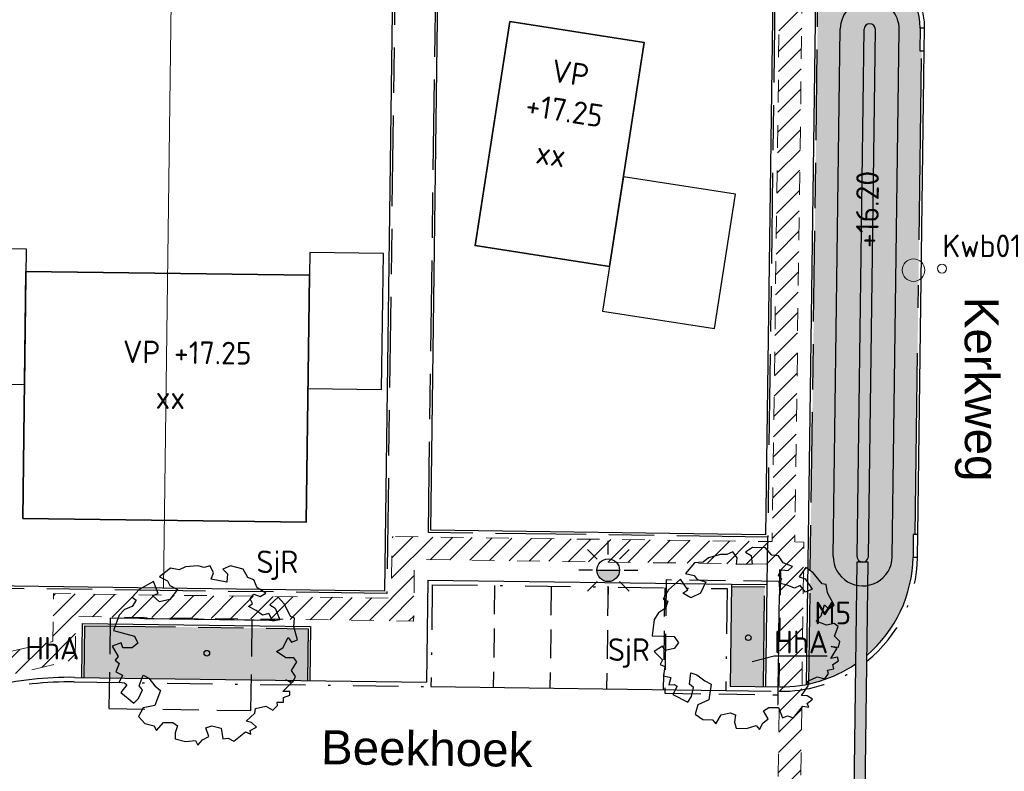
# Model space of a CAD drawing. Header units: metres. Extents: x 174282 to 175177, y 462028 to 462851.
# Tile 619 of 636: x 174560 to 174604, y 462587 to 462620. Entities that reach past the tile are written whole.
import ezdxf
from ezdxf.enums import TextEntityAlignment as Align

# ---------------------------------------------------------------- set-up
doc = ezdxf.new("R2010")
doc.units = ezdxf.units.M
for name, pattern in [('HIDDEN2', [4.762499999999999, 3.175, -1.5875]), ('HIDDENX2', [0.75, 0.5, -0.25]), ('NLCS-HIDDEN', [4, 2, -2]), ('VH-GELEIDEBAND_50X200', [8, 4, -2, 0, -2]), ('VH-OPSLUITBAND_100X200', [16, 8, -2, 4, -2]), ('VH-OPSLUITBAND_120X250', [26, 16, -4, 2, -4])]:
    doc.linetypes.add(name, pattern=pattern)
for name, color, linetype, lineweight in [('B-ME-WH-PEILBUIS-G', 8, 'Continuous', 20), ('B-WE-MO-BODEM_BOORPROFIEL-G', 8, 'Continuous', 20), ('B-WE-OG-STRAATNAAM-T30', 8, 'Continuous', 20), ('N-PV-KG-GRENS_PERCEEL-G', 1, 'Continuous', 20), ('N-PV-KG-GRENS_UITGEEFBAAR-GEBIED-G', 170, 'Continuous', 30), ('N-WE-GR-PLANTVAK-V', 86, 'Continuous', 25), ('N-WE-GR-SOORTNAAM-BOOM-T20', 90, 'Continuous', 25), ('N-WE-GR-SOORTNAAM-GRAS-T20', 90, 'Continuous', 25), ('N-WE-GR-SOORTNAAM-PLANTVAK-T20', 90, 'Continuous', 25), ('N-WE-GR-WORTELDOEK-G', 147, 'HIDDENX2', 25), ('N-WE-GW-GROEIPLAATSVERBETERING_BOMENGRANULAAT-LAVA-G', 97, 'HIDDEN2', 25), ('N-WE-IE-MEUBILAIR_WEGMEUBILAIR-LICHTMAST-PAALTOP-6.00-S', 5, 'Continuous', 25), ('N-WE-KL-TRACE_WENSTRACE-A', 1, 'Continuous', 20), ('N-WE-KL-TRACE_WENSTRACE-G', 7, 'NLCS-HIDDEN', 20), ('N-WE-OG-BEBOUWING_GARAGE-G', 142, 'Continuous', 25), ('N-WE-OG-BEBOUWING_WONINGBOUW-G', 7, 'Continuous', 35), ('N-WE-OG-BEBOUWING_WONINGBOUW_HUISNUMMER-T20', 7, 'Continuous', 25), ('N-WE-OG-BEBOUWING_WONINGBOUW_VLOERPEIL-T20', 7, 'Continuous', 25), ('N-WE-OG-STRAATNAAM-T30', 7, 'Continuous', 30), ('N-WE-VH-KANTOPSLUITING_ACHTERKANTBAND-G', 50, 'Continuous', 25), ('N-WE-VH-KANTOPSLUITING_EINDVERLOOPBAND_50-200X200-G', 13, 'Continuous', 25), ('N-WE-VH-KANTOPSLUITING_GELEIDEBAND_50-200X200-G', 210, 'VH-GELEIDEBAND_50X200', 25), ('N-WE-VH-KANTOPSLUITING_OPSLUITBAND_100X200-G', 152, 'VH-OPSLUITBAND_100X200', 25), ('N-WE-VH-KANTOPSLUITING_OPSLUITBAND_120X250-G', 152, 'VH-OPSLUITBAND_120X250', 25), ('N-WE-VH-VERHARDING_BETONSTRAATSTEEN_MARKERINGSSTEEN-G', 50, 'HIDDEN2', 25), ('N-WE-WH-HWA_GOOT_ROOSTERGOOT-G', 150, 'Continuous', 25), ('N-WE-WH-NAP-T20', 50, 'Continuous', 20), ('N-WE-WH-WATERGANG_BODEM-G', 92, 'Continuous', 25), ('N-WE-WH-WATERGANG_BODEM-V', 163, 'Continuous', 25), ('N-WE-WH-WATERGANG_INSTEEK-G', 50, 'Continuous', 25), ('N-WE-WH-WATERGANG_TALUD-V', 95, 'Continuous', 25)]:
    doc.layers.add(name, color=color, linetype=linetype, lineweight=lineweight)
doc.layers.add('N-WE-GR-BOOM-2E-GROOTTE-S', color=7, linetype='Continuous', lineweight=25, true_color=0x00cc00)
doc.layers.add('N-WE-GR-GRAS_BERM-NECTAR-ONDER-MAAIMES-V', color=7, linetype='Continuous', lineweight=25, true_color=0xc4ff8a)
doc.layers.add('N-WE-VH-MATERIAALGRENS-G', color=7, linetype='Continuous')
doc.layers.add('N-WE-WH-HWA_GOOT_ROOSTERGOOT-V', color=141, linetype='Continuous')
doc.styles.add('NLCS-ISO-M500-T20', font='NLCS-ISO.ttf', dxfattribs={"height": 1})
doc.styles.add('NLCS-ISO-M500-T30', font='NLCS-ISO.ttf', dxfattribs={"height": 1.5})

# ---------------------------------------------------------------- blocks, each defined once
blk = doc.blocks.new('SGR-BOOM_2EGROOTTE')
at = {"linetype": 'Continuous', "flags": 128}
blk.add_lwpolyline([(2.215013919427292, 2.88988874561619), (2.077170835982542, 3.233869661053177), (1.803764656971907, 3.336936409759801), (1.596449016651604, 3.714527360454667), (1.04515926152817, 3.852310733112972), (0.702298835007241, 3.714467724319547), (0.9096030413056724, 3.508311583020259), (0.873772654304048, 3.129583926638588), (0.1869037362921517, 3.26735825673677), (0.288849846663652, 3.543005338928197), (0.1510090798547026, 3.85225109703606), (-0.1235061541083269, 3.783882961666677), (-0.3991509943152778, 3.85221440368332), (-0.948188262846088, 3.817442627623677), (-1.223819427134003, 3.680724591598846), (-1.602549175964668, 3.747928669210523), (-2.084334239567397, 3.370291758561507), (-1.740332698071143, 3.198879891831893), (-1.637233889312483, 2.991596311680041), (-1.293232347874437, 2.820184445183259), (-1.637192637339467, 2.373086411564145), (-2.084260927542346, 2.271092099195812), (-2.393534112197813, 2.544470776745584), (-2.15066278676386, 2.640900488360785), (-2.358840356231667, 3.165223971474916), (-2.97844772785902, 2.82007204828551), (-3.287679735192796, 2.47606131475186), (-3.11511524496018, 2.338252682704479), (-3.287652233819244, 2.06372138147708), (-3.632753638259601, 1.92587822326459), (-3.872522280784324, 1.686077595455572), (-4.113381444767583, 0.9969608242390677), (-3.185600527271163, 0.7561175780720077), (-3.047759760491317, 0.4468718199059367), (-3.287530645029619, 0.2406858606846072), (-3.69987057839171, 0.2406583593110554), (-3.778537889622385, 0.4561493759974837), (-4.181685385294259, 0.3089760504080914), (-3.906015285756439, -0.1380806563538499), (-4.043823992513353, -0.3095246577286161), (-3.872379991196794, -0.4473333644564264), (-4.010174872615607, -0.8260678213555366), (-3.721079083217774, -0.9705916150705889), (-3.872324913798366, -1.273133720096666), (-3.63253803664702, -1.306732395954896), (-3.524403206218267, -1.401613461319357), (-3.792288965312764, -1.729721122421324), (-3.219017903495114, -2.201975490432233), (-3.011741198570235, -1.99579169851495), (-2.840331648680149, -1.617054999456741), (-2.978163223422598, -1.445629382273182), (-2.806760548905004, -0.963807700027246), (-2.56472574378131, -1.101611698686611), (-2.28906251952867, -1.445583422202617), (-2.049264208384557, -1.650616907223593), (-2.289005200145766, -2.304998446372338), (-2.80666429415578, -2.406997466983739), (-3.011688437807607, -2.786856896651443), (-2.736027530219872, -3.09609346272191), (-2.324801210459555, -3.199151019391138), (-2.273251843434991, -3.30223256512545), (-2.221702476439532, -3.405314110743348), (-1.91134998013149, -3.061303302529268), (-1.499010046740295, -3.061275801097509), (-1.292830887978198, -3.199082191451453), (-1.394774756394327, -3.508343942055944), (-1.394756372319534, -3.783984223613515), (-0.9476743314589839, -3.888159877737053), (-0.5006016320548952, -3.852274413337), (-0.3986233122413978, -4.059558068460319), (-0.1913489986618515, -3.817518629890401), (0.08316167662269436, -3.680800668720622), (-0.04827893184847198, -3.289392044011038), (0.2209496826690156, -3.198981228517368), (0.6344170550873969, -3.303159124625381), (0.7027989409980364, -3.783844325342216), (0.9437016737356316, -3.747972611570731), (1.183495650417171, -3.888017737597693), (1.70001348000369, -3.474522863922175), (1.94204589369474, -3.576471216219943), (1.906178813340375, -3.405038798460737), (2.18180990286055, -3.267200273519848), (1.975626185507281, -3.061044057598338), (1.734716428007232, -2.991589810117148), (2.113418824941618, -2.648694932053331), (2.147019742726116, -2.442522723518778), (2.594087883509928, -2.338287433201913), (2.904474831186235, -2.510822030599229), (3.109510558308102, -2.304638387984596), (3.09551412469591, -2.161506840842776), (3.385141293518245, -2.16148752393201), (3.385127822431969, -1.959509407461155), (3.660761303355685, -1.857526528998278), (3.660749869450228, -1.686091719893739), (3.351494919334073, -1.686112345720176), (3.730194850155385, -1.306241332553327), (3.48928060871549, -1.169557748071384), (3.798542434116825, -1.272622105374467), (3.901611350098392, -1.03171010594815), (3.730158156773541, -0.7560812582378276), (3.969917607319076, -0.3784604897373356), (3.832086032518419, -0.2070348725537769), (3.489216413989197, -0.2070577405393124), (3.075737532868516, 0.06967545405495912), (3.351366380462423, 0.2411286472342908), (3.592241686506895, 0.68821980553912), (3.730075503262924, 0.483179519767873), (4.00346800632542, 0.5851622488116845), (3.831994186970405, 1.170046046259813), (3.86782457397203, 1.548773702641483), (3.694144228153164, 1.617111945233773), (3.418467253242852, 2.16725363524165), (3.143174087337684, 2.473426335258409), (2.769971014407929, 2.137863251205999), (3.007259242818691, 1.99579139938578), (3.213463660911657, 1.479259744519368), (2.904213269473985, 1.410889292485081), (2.731635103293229, 1.753747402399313), (2.455999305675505, 1.686499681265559), (2.18146576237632, 1.892651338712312), (1.837464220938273, 2.064063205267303), (2.008889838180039, 2.201894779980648), (1.905791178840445, 2.406937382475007), (2.077212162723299, 2.614239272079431), (2.352859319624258, 2.511172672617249), (2.593755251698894, 2.649008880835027)], close=True, dxfattribs=at)
at = {"linetype": 'Continuous'}
blk.add_circle((0, 0), 0.1231508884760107, dxfattribs=at)
blk = doc.blocks.new('lichtmast 5.00 m')
blk.add_hatch(color=256).paths.add_polyline_path([(-0.2500000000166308, 0, 1), (0.2500000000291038, 0)])
for p, q in [((-0.2474873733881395, 0.2474873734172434), (-0.4596194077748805, 0.4596194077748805)), ((0, 0.3499999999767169), (0, 0.6500000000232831)), ((0.2474873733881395, 0.247487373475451), (0.4596194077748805, 0.4596194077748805)), ((-0.3500000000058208, 0), (-0.6499999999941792, 0)), ((-0.2500000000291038, 0), (0.2500000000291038, 0)), ((0.3500000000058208, 0), (0.6499999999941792, 0)), ((-0.2474873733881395, -0.2474873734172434), (-0.4596194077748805, -0.4596194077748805)), ((0, -0.6500000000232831), (0, -0.3499999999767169)), ((0.2474873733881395, -0.247487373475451), (0.459619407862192, -0.4596194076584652))]:
    blk.add_line(p, q)
blk.add_circle((0, 0), 0.2500000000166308)

msp = doc.modelspace()

# ---------------------------------------------------------------- hatches: boundary and pattern name
at = {"layer": 'N-WE-GR-GRAS_BERM-NECTAR-ONDER-MAAIMES-V'}
h = msp.add_hatch(color=256, dxfattribs=at)
h.dxf.hatch_style = 1
h.paths.add_polyline_path([(174597.2831704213, 462595.3835136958, -0.3586034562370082), (174596.25029011, 462596.6731379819), (174596.5605709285, 462619.9339918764, -1), (174599.1603396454, 462619.8993130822), (174598.8500588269, 462596.6384591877, -0.3586081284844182), (174597.7831258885, 462595.3768405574), (174597.7420147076, 462592.2972323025, 0.2156339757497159), (174599.7699769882, 462596.6261882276), (174599.7833149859, 462597.6260992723), (174599.8633078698, 462597.6250322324), (174600.1480087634, 462618.9682333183), (174600.0680158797, 462618.9693003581), (174600.0813538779, 462619.9692114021, 0.3735653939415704), (174597.7113367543, 462622.773384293), (174595.6027405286, 462623.1008840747), (174595.1747899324, 462591.0299546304, 0.09756875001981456), (174597.2368104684, 462591.9107238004)])
at = {"layer": 'N-WE-GR-PLANTVAK-V'}
h = msp.add_hatch(color=256, dxfattribs=at)
h.dxf.hatch_style = 1
h.paths.add_polyline_path([(174593.2317679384, 462595.3132711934), (174591.7694723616, 462595.3327838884), (174591.7107851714, 462590.9331752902), (174593.1730601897, 462590.913669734)])
h = msp.add_hatch(color=256, dxfattribs=at)
h.dxf.hatch_style = 1
h.paths.add_polyline_path([(174573.0935970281, 462593.4649058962), (174563.2449689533, 462593.5962785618), (174563.2145157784, 462591.3132922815), (174573.0631438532, 462591.1819196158)])
at = {"layer": 'N-WE-KL-TRACE_WENSTRACE-A'}
h = msp.add_hatch(dxfattribs=at)
h.set_pattern_fill('AKL-WENSTRACE', color=256, scale=5, pattern_type=2)
h.set_pattern_definition([(45, (7009.968226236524, -5333.280170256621), (-0.4419417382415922, 0.4419417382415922), [])])
edge = h.paths.add_edge_path()
edge.add_line((174561.1605458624, 462532.0989702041), (174561.0658023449, 462524.9997435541))
edge.add_line((174561.0658023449, 462524.9997435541), (174533.2316158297, 462525.3712118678))
edge.add_line((174533.2316158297, 462525.3712118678), (174531.9525033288, 462540.8590575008))
edge.add_arc((174457.7047188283, 462534.7270267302), 74.50057251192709, 4.721271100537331, 10.37402687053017)
edge.add_line((174530.9874455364, 462548.1425875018), (174544.1329476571, 462551.271554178))
edge.add_line((174544.1329476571, 462551.271554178), (174535.9280328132, 462585.6910932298))
edge.add_line((174535.9280328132, 462585.6910932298), (174534.9558274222, 462585.456952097))
edge.add_line((174534.9558274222, 462585.456952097), (174542.9514576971, 462551.9153598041))
edge.add_line((174542.9514576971, 462551.9153598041), (174532.1318001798, 462549.3400037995))
edge.add_line((174532.1318001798, 462549.3400037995), (174514.6897295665, 462547.8994954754))
edge.add_line((174514.6897295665, 462547.8994954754), (174503.1916710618, 462543.9082026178))
edge.add_line((174503.1916710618, 462543.9082026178), (174492.5572720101, 462565.7406922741))
edge.add_line((174492.5572720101, 462565.7406922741), (174491.6423641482, 462565.3354025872))
edge.add_line((174491.6423641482, 462565.3354025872), (174502.6812554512, 462542.672487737))
edge.add_line((174502.6812554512, 462542.672487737), (174514.898133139, 462546.9133025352))
edge.add_line((174514.898133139, 462546.9133025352), (174529.9727263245, 462548.1582852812))
edge.add_arc((174457.7283650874, 462534.6297139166), 73.50013587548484, 4.721245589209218, 10.606441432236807, ccw=False)
edge.add_line((174530.9791102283, 462540.6793676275), (174532.8609677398, 462517.8933197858))
edge.add_line((174532.8609677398, 462517.8933197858), (174519.7026749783, 462516.8066007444))
edge.add_line((174519.7026749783, 462516.8066007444), (174520.5656463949, 462509.8115966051))
edge.add_line((174520.5656463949, 462509.8115966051), (174521.5581221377, 462509.9340380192))
edge.add_line((174521.5581221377, 462509.9340380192), (174520.8226348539, 462515.8956915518))
edge.add_line((174520.8226348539, 462515.8956915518), (174533.9398826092, 462516.9790207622))
edge.add_line((174533.9398826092, 462516.9790207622), (174533.3294904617, 462524.369816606))
edge.add_line((174533.3294904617, 462524.369816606), (174562.0768783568, 462523.9861609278))
edge.add_line((174562.0768783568, 462523.9861609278), (174562.1716244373, 462531.0855834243))
edge.add_line((174562.1716244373, 462531.0855834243), (174592.9443543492, 462530.6751003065))
edge.add_line((174592.9443543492, 462530.6751003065), (174593.9421617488, 462530.8117859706))
edge.add_line((174593.9421617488, 462530.8117859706), (174593.6844746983, 462531.7996495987))
edge.add_line((174593.6844746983, 462531.7996495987), (174594.3033468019, 462578.1946979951))
edge.add_line((174594.3033468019, 462578.1946979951), (174594.7134778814, 462578.9431135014))
edge.add_line((174594.7134778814, 462578.9431135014), (174594.958302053, 462597.2904152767))
edge.add_line((174594.958302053, 462597.2904152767), (174594.5584503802, 462597.2957508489))
edge.add_line((174594.5584503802, 462597.2957508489), (174594.8775345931, 462621.2165697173))
edge.add_line((174594.8775345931, 462621.2165697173), (174600.3170870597, 462627.9729559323))
edge.add_arc((174655.7627324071, 462618.2020597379), 56.3000000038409, 160.1144639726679, 170.0056796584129, ccw=False)
edge.add_line((174602.8196748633, 462637.3520638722), (174601.8793008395, 462637.6922060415))
edge.add_arc((174655.762732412, 462618.2020597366), 57.30000000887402, 160.1144639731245, 169.7474836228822)
edge.add_line((174599.3776482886, 462628.4007012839), (174593.8822257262, 462621.5749196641))
edge.add_line((174593.8822257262, 462621.5749196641), (174593.5585394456, 462597.3090971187))
edge.add_line((174593.5585394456, 462597.3090971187), (174576.797482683, 462597.5326759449))
edge.add_line((174576.797482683, 462597.5326759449), (174576.761245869, 462594.8161070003))
edge.add_line((174576.761245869, 462594.8161070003), (174561.8637666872, 462595.0148272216))
edge.add_line((174561.8637666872, 462595.0148272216), (174561.8355865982, 462592.902247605))
edge.add_line((174561.8355865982, 462592.902247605), (174520.4699462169, 462583.0442731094))
edge.add_line((174520.4699462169, 462583.0442731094), (174513.374465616, 462612.8097460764))
edge.add_line((174513.374465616, 462612.8097460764), (174505.3179127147, 462610.8895252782))
edge.add_arc((174511.4138291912, 462585.3131868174), 26.29276110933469, 103.4058786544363, 117.4871049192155)
edge.add_line((174499.2784323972, 462608.6378825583), (174483.0795162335, 462600.2105934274))
edge.add_line((174483.0795162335, 462600.2105934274), (174483.5053150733, 462599.304880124))
edge.add_line((174483.5053150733, 462599.304880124), (174499.7399512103, 462607.7507521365))
edge.add_arc((174511.413878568, 462585.3130543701), 25.29290139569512, 103.4059164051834, 117.4871426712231, ccw=False)
edge.add_line((174505.5497610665, 462609.9167733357), (174512.6335959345, 462611.6051538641))
edge.add_line((174512.6335959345, 462611.6051538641), (174519.7290700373, 462581.8397081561))
edge.add_line((174519.7290700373, 462581.8397081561), (174562.8251084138, 462592.1100591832))
edge.add_line((174562.8251084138, 462592.1100591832), (174562.8503397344, 462594.0015781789))
edge.add_line((174562.8503397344, 462594.0015781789), (174577.7478189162, 462593.8028579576))
edge.add_line((174577.7478189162, 462593.8028579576), (174577.7840557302, 462596.5194269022))
edge.add_line((174577.7840557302, 462596.5194269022), (174593.9450484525, 462596.3038524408))
edge.add_line((174593.9450484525, 462596.3038524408), (174593.7168884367, 462579.2053746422))
edge.add_line((174593.7168884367, 462579.2053746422), (174593.3068688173, 462578.4571625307))
edge.add_line((174593.3068688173, 462578.4571625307), (174592.6826168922, 462531.6784914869))
edge.add_line((174592.6826168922, 462531.6784914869), (174561.1605458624, 462532.0989702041))
at = {"layer": 'N-WE-WH-HWA_GOOT_ROOSTERGOOT-V'}
h = msp.add_hatch(color=256, dxfattribs=at)
h.dxf.hatch_style = 1
h.paths.add_polyline_path([(174597.2968622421, 462596.4091578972), (174597.0699393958, 462579.4105347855), (174597.5698948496, 462579.4038606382), (174597.7968176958, 462596.40248375)])
at = {"layer": 'N-WE-WH-WATERGANG_BODEM-V'}
h = msp.add_hatch(color=256, dxfattribs=at)
h.dxf.hatch_style = 1
h.paths.add_polyline_path([(174598.1104330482, 462619.9133179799, 1), (174597.6104775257, 462619.9199869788), (174597.3001967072, 462596.6591330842, 1), (174597.8001522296, 462596.6524640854)])
at = {"layer": 'N-WE-WH-WATERGANG_TALUD-V'}
h = msp.add_hatch(color=256, dxfattribs=at)
h.dxf.hatch_style = 1
h.paths.add_polyline_path([(174599.1603396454, 462619.8993130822, 1), (174596.5605709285, 462619.9339918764), (174596.25029011, 462596.6731379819, 1), (174598.8500588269, 462596.6384591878)])
h.paths.add_polyline_path([(174597.6104775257, 462619.9199869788, -1), (174598.1104330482, 462619.9133179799), (174597.8001522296, 462596.6524640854, -1), (174597.3001967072, 462596.6591330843)], flags=16)

# ---------------------------------------------------------------- linework, layer by layer
at = {"layer": 'B-ME-WH-PEILBUIS-G'}
msp.add_circle((174599.7936223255, 462609.2901995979), 0.4949747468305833, dxfattribs=at)
at = {"layer": 'B-WE-MO-BODEM_BOORPROFIEL-G'}
msp.add_circle((174601.05, 462609.36), 0.2, dxfattribs=at)
at = {"layer": 'N-PV-KG-GRENS_PERCEEL-G'}
msp.add_lwpolyline([(174566.7232754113, 462595.2500320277), (174567.0770815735, 462623.3973614)], dxfattribs=at)
at = {"layer": 'N-PV-KG-GRENS_UITGEEFBAAR-GEBIED-G'}
msp.add_lwpolyline([(174558.6292202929, 462592.4490479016), (174520.692209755, 462583.405639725), (174513.9677381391, 462611.6147335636), (174558.7695807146, 462622.2950826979, -0.03141018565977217), (174561.8616235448, 462622.8297133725), (174572.1672484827, 462623.9513728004, -0.04701247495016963), (174576.8507717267, 462624.0197326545), (174576.4652739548, 462595.1200817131), (174557.9335735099, 462595.3672794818)], format="xyb", close=True, dxfattribs=at)
msp.add_lwpolyline([(174578.5013328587, 462597.8099746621), (174578.8477575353, 462623.7804288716), (174593.5810950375, 462621.4920984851), (174593.2624561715, 462597.6130697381)], close=True, dxfattribs=at)
at = {"layer": 'N-WE-GR-SOORTNAAM-PLANTVAK-T20', "flags": 128}
msp.add_lwpolyline([(174595.9838635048, 462592.2493778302), (174593.6456390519, 462592.2493778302), (174592.6734972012, 462592.0064447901)], dxfattribs=at)
at = {"layer": 'N-WE-GR-WORTELDOEK-G', "ltscale": 2, "const_width": 0.05, "flags": 128}
for points in [[(174593.812033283, 462590.0829687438), (174593.8920894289, 462596.0824346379)], [(174565.6484784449, 462593.9142488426), (174571.6479447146, 462593.834220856)]]:
    msp.add_lwpolyline(points, dxfattribs=at)
at = {"layer": 'N-WE-GW-GROEIPLAATSVERBETERING_BOMENGRANULAAT-LAVA-G', "ltscale": 0.5}
for points in [[(174588.818738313, 462590.6170479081), (174593.8182935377, 462590.5503579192), (174593.8849835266, 462595.549913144), (174588.8854283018, 462595.6166031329)], [(174564.3110247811, 462589.9401395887), (174570.5729926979, 462589.8566100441), (174570.6262325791, 462593.8478496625), (174564.3642646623, 462593.9313792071)]]:
    msp.add_lwpolyline(points, close=True, dxfattribs=at)
at = {"layer": 'N-WE-KL-TRACE_WENSTRACE-G', "ltscale": 0.5, "flags": 128}
for points in [[(174483.0795162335, 462600.2105934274), (174499.2784323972, 462608.6378825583, -0.0615183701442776), (174505.3179127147, 462610.8895252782), (174513.374465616, 462612.8097460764), (174520.4699462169, 462583.0442731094), (174561.8355865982, 462592.902247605), (174561.8637666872, 462595.0148272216), (174576.761245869, 462594.8161070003), (174576.797482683, 462597.5326759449), (174593.5585394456, 462597.3090971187), (174593.8822257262, 462621.5749196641), (174599.3776482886, 462628.4007012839, -0.04205674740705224), (174601.8793008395, 462637.6922060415, 0.04205674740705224)], [(174602.8196748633, 462637.3520638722, 0.04318538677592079), (174600.3170870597, 462627.9729559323), (174594.8775345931, 462621.2165697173), (174594.5584503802, 462597.2957508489), (174594.958302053, 462597.2904152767), (174594.7134778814, 462578.9431135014), (174594.3033468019, 462578.1946979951), (174593.6844746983, 462531.7996495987), (174593.9421617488, 462530.8117859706), (174594.573118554, 462493.9402302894), (174610.0917890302, 462494.1507060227), (174610.3906909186, 462476.6836186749), (174632.8224872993, 462474.9003244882), (174683.5675710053, 462474.9004003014), (174683.5675710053, 462441.7908352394), (174695.6675709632, 462441.7908352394), (174695.6675710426, 462450.3258998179, 0.04591580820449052), (174695.1855488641, 462455.5638126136), (174693.7024938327, 462463.5534103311)]]:
    msp.add_lwpolyline(points, format="xyb", dxfattribs=at)
msp.add_lwpolyline([(174561.0658049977, 462524.9997435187), (174561.1605458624, 462532.0989702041), (174592.6826168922, 462531.6784914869), (174593.3068688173, 462578.4571625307), (174593.7168884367, 462579.2053746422), (174593.9450484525, 462596.3038524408), (174577.7840557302, 462596.5194269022), (174577.7478189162, 462593.8028579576), (174562.8503397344, 462594.0015781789), (174562.8251084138, 462592.1100591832), (174535.9259936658, 462585.6996474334), (174544.1329476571, 462551.271554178), (174530.9874455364, 462548.1425875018, -0.02466980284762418), (174531.9525033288, 462540.8590575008), (174533.2316158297, 462525.3712118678)], format="xyb", close=True, dxfattribs=at)
at = {"layer": 'N-WE-OG-BEBOUWING_GARAGE-G'}
msp.add_lwpolyline([(174586.0755339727, 462607.4779899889), (174591.0162955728, 462606.7106081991), (174591.9371537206, 462612.6395221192), (174586.9963921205, 462613.4069039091), (174586.0755339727, 462607.4779899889)], dxfattribs=at)
for points in [[(174556.0814598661, 462604.2927769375), (174554.6464923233, 462610.3124520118), (174560.6654334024, 462610.2321642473), (174560.5854054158, 462604.2326979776)], [(174573.0842934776, 462604.0659730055), (174576.3340043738, 462604.0226245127), (174576.4140323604, 462610.0220907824), (174573.1643214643, 462610.0654392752)]]:
    msp.add_lwpolyline(points, close=True, dxfattribs=at)
at = {"layer": 'N-WE-OG-BEBOUWING_WONINGBOUW-G'}
msp.add_lwpolyline([(174581.9883363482, 462620.2566759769), (174587.9172502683, 462619.3358178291), (174586.3824866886, 462609.4542946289), (174580.4535727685, 462610.3751527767), (174581.9883363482, 462620.2566759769)], dxfattribs=at)
msp.add_lwpolyline([(174560.5067112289, 462598.3332228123), (174573.0055992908, 462598.1664978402), (174573.1509834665, 462609.0655282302), (174560.6520954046, 462609.2322532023)], close=True, dxfattribs=at)
at = {"layer": 'N-WE-VH-KANTOPSLUITING_ACHTERKANTBAND-G'}
for p, q in [((174595.0745093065, 462591.0095914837), (174595.5029384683, 462623.1163849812)), ((174599.9832972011, 462597.6234316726), (174600.2679980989, 462618.9666327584)), ((174578.3719981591, 462595.6115041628), (174578.3119771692, 462591.1119044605)), ((174578.3719981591, 462595.6115041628), (174591.7708061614, 462595.4327749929)), ((174591.7708061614, 462595.4327749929), (174591.7107851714, 462590.9331752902)), ((174591.7708061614, 462595.4327749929), (174593.3330933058, 462595.4119280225)), ((174593.2730512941, 462590.9123359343), (174593.3330933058, 462595.4119280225)), ((174563.1145246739, 462591.3146260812), (174563.1463116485, 462593.697603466)), ((174563.1463116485, 462593.697603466), (174573.1949219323, 462593.5635632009)), ((174573.1949219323, 462593.5635632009), (174573.1631349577, 462591.180585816)), ((174562.7839470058, 462591.3190357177), (174578.3119771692, 462591.1119044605)), ((174591.7107851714, 462590.9331752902), (174593.8931325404, 462590.9040645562))]:
    msp.add_line(p, q, dxfattribs=at)
msp.add_lwpolyline([(174558.6292202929, 462592.4490479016), (174520.692209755, 462583.405639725), (174513.9677381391, 462611.6147335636), (174558.7695807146, 462622.2950826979, -0.03141018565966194), (174561.8616235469, 462622.8297133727), (174572.1672484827, 462623.9513728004, -0.04701247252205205), (174576.850771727, 462624.0197326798), (174576.4652739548, 462595.1200817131), (174557.9335735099, 462595.3672794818)], format="xyb", close=True, dxfattribs=at)
msp.add_lwpolyline([(174593.2624562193, 462597.6130733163), (174578.5013328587, 462597.8099746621), (174578.8477575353, 462623.7804288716), (174593.5810950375, 462621.492098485)], close=True, dxfattribs=at)
for centre, radius, start, end in [((174597.281602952, 462620.0065577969), 2.8, 359.2357663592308, 81.17155930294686), ((174593.9704929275, 462596.7035486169), 5.8, 310.5613868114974, 359.2357663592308), ((174593.9704929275, 462596.7035486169), 5.8, 269.2357663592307, 304.2744907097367), ((174562.5812094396, 462576.1203878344), 15.2, 89.23576635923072, 103.407913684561)]:
    msp.add_arc(centre, radius, start, end, dxfattribs=at)
at = {"layer": 'N-WE-VH-KANTOPSLUITING_EINDVERLOOPBAND_50-200X200-G'}
for points in [[(174600.0813538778, 462619.9692114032), (174600.0680158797, 462618.9693003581), (174600.2679980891, 462618.9666327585), (174600.2813360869, 462619.9665438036)], [(174599.7833149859, 462597.6260992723), (174599.7699769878, 462596.6261882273), (174599.9699591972, 462596.6235206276), (174599.983297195, 462597.6234316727)]]:
    msp.add_lwpolyline(points, close=True, dxfattribs=at)
at = {"layer": 'N-WE-VH-KANTOPSLUITING_GELEIDEBAND_50-200X200-G', "ltscale": 0.5}
for p, q in [((174578.5693127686, 462595.4088543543), (174578.5092917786, 462590.909254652)), ((174578.5693127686, 462595.4088543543), (174591.5681563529, 462595.2354603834)), ((174591.5681563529, 462595.2354603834), (174591.5081353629, 462590.7358606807)), ((174562.7812794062, 462591.1190535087), (174578.5092917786, 462590.909254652)), ((174591.5081353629, 462590.7358606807), (174593.8904649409, 462590.7040823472))]:
    msp.add_line(p, q, dxfattribs=at)
for centre, radius, start, end in [((174597.281602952, 462620.0065577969), 3, 359.2357663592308, 81.17155930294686), ((174593.9704929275, 462596.7035486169), 6, 308.9028606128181, 359.2357663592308), ((174593.9704929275, 462596.7035486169), 6, 269.2357663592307, 302.9459206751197), ((174562.5812094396, 462576.1203878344), 15, 89.23576635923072, 103.407913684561)]:
    msp.add_arc(centre, radius, start, end, dxfattribs=at)
at = {"layer": 'N-WE-VH-KANTOPSLUITING_OPSLUITBAND_100X200-G', "ltscale": 0.5}
for p, q in [((174595.1747899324, 462591.0299546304), (174595.6027405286, 462623.1008840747)), ((174591.7694718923, 462595.3327838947), (174593.2317679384, 462595.3132711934)), ((174593.1730601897, 462590.913669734), (174593.2317679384, 462595.3132711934)), ((174563.2145157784, 462591.3132922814), (174563.2449689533, 462593.5962785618)), ((174563.2449689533, 462593.5962785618), (174573.0935970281, 462593.4649058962)), ((174573.0935970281, 462593.4649058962), (174573.0631438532, 462591.1819196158))]:
    msp.add_line(p, q, dxfattribs=at)
msp.add_lwpolyline([(174558.749682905, 462592.3749617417), (174520.6181235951, 462583.2851771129), (174513.8472757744, 462611.6888186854), (174558.7463914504, 462622.3923568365, -0.0314101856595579), (174561.85080349, 462622.9291262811), (174572.1564284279, 462624.0507857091, -0.04794839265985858), (174576.952009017, 462624.1118217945), (174576.5639312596, 462595.0187568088), (174558.0606195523, 462595.265575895)], format="xyb", close=True, dxfattribs=at)
msp.add_lwpolyline([(174593.3611130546, 462597.5117484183), (174578.4000079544, 462597.7113173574), (174578.7493025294, 462623.8969195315), (174593.6822446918, 462621.577587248)], close=True, dxfattribs=at)
at = {"layer": 'N-WE-VH-KANTOPSLUITING_OPSLUITBAND_120X250-G', "ltscale": 0.5}
msp.add_line((174599.8633078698, 462597.6250322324), (174600.1480087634, 462618.9682333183), dxfattribs=at)
at = {"layer": 'N-WE-VH-MATERIAALGRENS-G'}
msp.add_line((174578.5092917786, 462590.9092546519), (174591.5081353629, 462590.7358606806), dxfattribs=at)
at = {"layer": 'N-WE-VH-MATERIAALGRENS-G', "flags": 128}
msp.add_lwpolyline([(174593.3330933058, 462595.4119280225), (174593.3611130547, 462597.5117484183)], dxfattribs=at)
at = {"layer": 'N-WE-VH-VERHARDING_BETONSTRAATSTEEN_MARKERINGSSTEEN-G', "ltscale": 0.4}
for p, q in [((174581.3190681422, 462595.3721748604), (174581.2590471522, 462590.872575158)), ((174583.8188457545, 462595.3388298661), (174583.7588247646, 462590.8392301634)), ((174586.3186233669, 462595.3054848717), (174586.258602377, 462590.805885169)), ((174588.8184009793, 462595.2721398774), (174588.7583799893, 462590.7725401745))]:
    msp.add_line(p, q, dxfattribs=at)
at = {"layer": 'N-WE-WH-HWA_GOOT_ROOSTERGOOT-G', "flags": 128}
msp.add_lwpolyline([(174597.5698810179, 462579.4038608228), (174597.7968176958, 462596.40248375), (174597.2968622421, 462596.4091578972), (174597.0699255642, 462579.4105349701)], close=True, dxfattribs=at)
at = {"layer": 'N-WE-WH-WATERGANG_BODEM-G'}
for p, q in [((174597.3001967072, 462596.6591330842), (174597.6104775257, 462619.9199869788)), ((174597.8001522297, 462596.6524640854), (174598.1104330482, 462619.91331798))]:
    msp.add_line(p, q, dxfattribs=at)
for centre, radius, start, end in [((174597.860455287, 462619.9166524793), 0.2500000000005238, 359.2357663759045, 179.2357663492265), ((174597.5501744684, 462596.6557985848), 0.2499999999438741, 179.2357663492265, 359.2357663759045)]:
    msp.add_arc(centre, radius, start, end, dxfattribs=at)
at = {"layer": 'N-WE-WH-WATERGANG_INSTEEK-G'}
for p, q in [((174596.25029011, 462596.6731379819), (174596.5605709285, 462619.9339918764)), ((174598.8500588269, 462596.6384591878), (174599.1603396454, 462619.8993130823))]:
    msp.add_line(p, q, dxfattribs=at)
for centre, start, end in [((174597.860455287, 462619.9166524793), 359.2357663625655, 179.2357663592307), ((174597.5501744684, 462596.6557985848), 179.2357663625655, 359.2357663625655)]:
    msp.add_arc(centre, 1.300000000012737, start, end, dxfattribs=at)

# ---------------------------------------------------------------- block references
at = {"layer": 'N-WE-GR-BOOM-2E-GROOTTE-S', "rotation": 12.52946503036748}
msp.add_blockref('SGR-BOOM_2EGROOTTE', (174592.5048238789, 462593.0681009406), dxfattribs=at)
at = {"layer": 'N-WE-GR-BOOM-2E-GROOTTE-S'}
msp.add_blockref('SGR-BOOM_2EGROOTTE', (174568.6283166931, 462592.3827728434), dxfattribs=at)
at = {"layer": 'N-WE-IE-MEUBILAIR_WEGMEUBILAIR-LICHTMAST-PAALTOP-6.00-S', "xscale": 2, "yscale": 2, "zscale": 2}
msp.add_blockref('lichtmast 5.00 m', (174586.3284956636, 462596.0455823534), dxfattribs=at)

# ---------------------------------------------------------------- texts
at = {"layer": 'B-WE-MO-BODEM_BOORPROFIEL-G', "insert": (174601.0642280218, 462609.8610736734), "char_height": 1, "attachment_point": 7, "style": 'NLCS-ISO-M500-T20'}
msp.add_mtext_dynamic_manual_height_columns('Kwb01', width=3.817696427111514, gutter_width=5, heights=[0.7545773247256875], dxfattribs=at)
at = {"layer": 'B-WE-OG-STRAATNAAM-T30', "color": 7, "insert": (174601.5931195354, 462608.1132579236), "char_height": 1.5, "width": 10.5, "attachment_point": 7, "rotation": 270.12, "style": 'NLCS-ISO-M500-T30'}
msp.add_mtext('{\\fArial|b0|i0;Kerkweg}', dxfattribs=at)
at = {"layer": 'N-WE-GR-SOORTNAAM-BOOM-T20', "style": 'NLCS-ISO-M500-T20'}
for p in [(174570.8152248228, 462595.9171505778), (174586.3165459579, 462592.0422219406)]:
    msp.add_text('SjR', height=1, rotation=5.89303919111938e-06, dxfattribs=at).set_placement(p)
at = {"layer": 'N-WE-GR-SOORTNAAM-GRAS-T20', "style": 'NLCS-ISO-M500-T20'}
msp.add_text('M5', height=1, dxfattribs=at).set_placement((174595.4188644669, 462593.6596901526))
at = {"layer": 'N-WE-GR-SOORTNAAM-PLANTVAK-T20', "style": 'NLCS-ISO-M500-T20'}
for p in [(174560.6174889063, 462592.1033540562), (174593.6456390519, 462592.3793778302)]:
    msp.add_text('HhA', height=1, rotation=5.89303919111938e-06, dxfattribs=at).set_placement(p)
at = {"layer": 'N-WE-OG-BEBOUWING_WONINGBOUW_HUISNUMMER-T20', "style": 'NLCS-ISO-M500-T20'}
for rotation, p in [(351.1742707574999, (174583.7269446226, 462613.9147030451)), (359.2384778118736, (174567.0137710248, 462603.1636719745))]:
    msp.add_text('xx', height=0.9999999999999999, rotation=rotation, dxfattribs=at).set_placement(p, align=Align.CENTER)
at = {"layer": 'N-WE-OG-BEBOUWING_WONINGBOUW_VLOERPEIL-T20', "style": 'NLCS-ISO-M500-T20'}
msp.add_text('VP +17.25', height=0.9999999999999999, rotation=359.2384778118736, dxfattribs=at).set_placement((174567.7584314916, 462605.1539167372), align=Align.CENTER)
at = {"layer": 'N-WE-OG-BEBOUWING_WONINGBOUW_VLOERPEIL-T20', "insert": (174584.3231342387, 462615.8460844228), "char_height": 0.9999999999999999, "attachment_point": 8, "rotation": 351.1742707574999, "style": 'NLCS-ISO-M500-T20'}
msp.add_mtext_dynamic_manual_height_columns('VP\\P+17.25', width=4.33339473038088, gutter_width=1, heights=[2.807458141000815], dxfattribs=at)
at = {"layer": 'N-WE-OG-STRAATNAAM-T30', "insert": (174573.6555160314, 462587.4676880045), "char_height": 1.5, "width": 11.30956353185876, "attachment_point": 7, "rotation": 359.24, "style": 'NLCS-ISO-M500-T30'}
msp.add_mtext('{\\fArial|b0|i0|c0|p34;Beekhoek}', dxfattribs=at)
at = {"layer": 'N-WE-WH-NAP-T20', "style": 'NLCS-ISO-M500-T20'}
msp.add_text('+16.20', height=0.9999999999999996, rotation=89.80302892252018, dxfattribs=at).set_placement((174597.7598016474, 462611.9684090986), align=Align.MIDDLE_CENTER)

doc.saveas('drawing.dxf')
